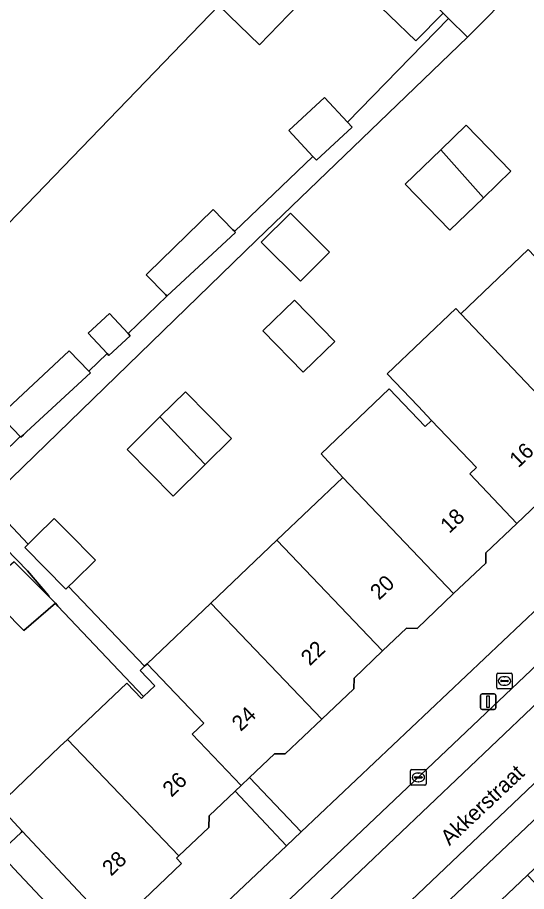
# Model space of a CAD drawing. Extents: x 160349 to 161355, y 381727 to 382854.
# Drawn here: x 161035.8 to 161068.7, y 382608.9 to 382665.5 of the extents above; entities that cross this region are included whole.
import ezdxf

# ---------------------------------------------------------------- set-up
doc = ezdxf.new("R2010")
doc.units = 0
for name, color, linetype in [('IMGEO_Brandkraan', 7, 'Continuous'), ('IMGEO_Erf', 7, 'Continuous'), ('IMGEO_Kolk', 7, 'Continuous'), ('IMGEO_Lichtmast', 7, 'Continuous'), ('IMGEO_Openbare_ruimte_label', 7, 'Continuous'), ('IMGEO_Pand', 7, 'Continuous'), ('IMGEO_Pand_nummerreeks', 7, 'Continuous'), ('IMGEO_Parkeervlak_open', 7, 'Continuous'), ('IMGEO_Rijbaan_lokaal_open', 7, 'Continuous'), ('IMGEO_Voetpad_open', 7, 'Continuous')]:
    doc.layers.add(name, color=color, linetype=linetype)

msp = doc.modelspace()

# ---------------------------------------------------------------- linework, layer by layer
at = {"layer": 'IMGEO_Brandkraan'}
for p, q in [((161066.792, 382622.115), (161066.792, 382622.967)), ((161066.867, 382623.041), (161067.719, 382623.041)), ((161067.28, 382622.821), (161067.305, 382622.821)), ((161067.793, 382622.967), (161067.793, 382622.115)), ((161067.051, 382622.535), (161067.051, 382622.547)), ((161067.489, 382622.498), (161067.091, 382622.498)), ((161067.094, 382622.584), (161067.492, 382622.584)), ((161067.303, 382622.261), (161067.278, 382622.261)), ((161067.535, 382622.547), (161067.535, 382622.535)), ((161067.719, 382622.041), (161066.867, 382622.041))]:
    msp.add_line(p, q, dxfattribs=at)
for points in [[(161066.792, 382622.115), (161066.792, 382622.967)], [(161066.867, 382623.041), (161067.719, 382623.041)], [(161067.793, 382622.967), (161067.793, 382622.115)], [(161067.719, 382622.041), (161066.867, 382622.041)]]:
    msp.add_lwpolyline(points, dxfattribs=at)
for centre, radius, start, end in [((161066.869, 382622.965), 0.0765, 91.552, 178.448), ((161066.869, 382622.965), 0.0765, 91.552, 178.448), ((161067.717, 382622.965), 0.0765, 1.552, 88.448), ((161067.717, 382622.965), 0.0765, 1.552, 88.448), ((161066.869, 382622.117), 0.0765, 181.552, 268.448), ((161066.869, 382622.117), 0.0765, 181.552, 268.448), ((161067.091, 382622.544), 0.0403, 85.8775, 175.7526), ((161067.088, 382622.534), 0.0366, 178.938, 274.7102), ((161067.492, 382622.541), 0.043, 264.8664, 352.4533), ((161067.496, 382622.546), 0.0386, 1.7309, 96.639), ((161067.717, 382622.117), 0.0765, 271.552, 358.448), ((161067.717, 382622.117), 0.0765, 271.552, 358.448)]:
    msp.add_arc(centre, radius, start, end, dxfattribs=at)
for centre, major_axis, ratio, start_param, end_param in [((161067.279, 382622.541), (-0.387, 0.002), 0.722429, 4.712389, 7.853982), ((161067.304, 382622.541), (-0.39, 0.002), 0.717154, 1.570796, 4.712389)]:
    msp.add_ellipse(centre, major_axis=major_axis, ratio=ratio, start_param=start_param, end_param=end_param, dxfattribs=at)
at = {"layer": 'IMGEO_Erf'}
for points in [[(161034.819, 382639.876), (161039.135, 382643.89), (161040.402, 382642.592), (161041.584, 382643.725), (161040.367, 382645.036), (161041.743, 382646.315), (161042.942, 382645.026), (161045.461, 382647.435), (161045.367, 382647.531), (161044.11, 382648.819), (161044.218, 382648.925), (161048.442, 382653.046), (161049.729, 382651.727), (161049.801, 382651.653), (161049.829, 382651.624), (161054.893, 382656.476), (161053.338, 382658.148), (161055.645, 382660.292), (161057.129, 382658.696), (161063.673, 382665.393), (161063.319, 382665.739), (161061.566, 382663.957), (161056.453, 382668.892), (161051.44, 382663.7), (161048.816, 382666.234), (161017.432, 382633.724)], [(161068.178, 382667.501), (161064.897, 382664.197), (161051.253, 382651.058), (161033.846, 382634.178), (161036.492, 382631.398), (161037.001, 382631.9), (161038.172, 382633.057), (161039.009, 382632.21), (161040.833, 382630.364), (161039.432, 382628.981), (161039.102, 382628.655), (161044.009, 382623.5), (161044.177, 382623.66), (161048.307, 382627.584), (161052.576, 382631.642), (161056.845, 382635.699), (161055.44, 382637.245), (161059.829, 382641.431), (161062.153, 382638.994), (161062.581, 382639.401), (161061.711, 382640.316), (161059.713, 382642.418), (161064.142, 382646.627), (161064.467, 382646.286), (161068.823, 382650.446)], [(161070.333, 382634.862), (161068.098, 382632.738), (161066.096, 382630.836), (161066.079, 382630.162), (161064.005, 382628.191), (161061.635, 382625.939), (161060.953, 382625.956), (161059.403, 382624.483), (161057.562, 382622.734), (161057.544, 382622.043), (161055.47, 382620.072), (161053.103, 382617.822), (161052.42, 382617.84), (161050.806, 382616.306), (161054.151, 382612.787), (161086.165, 382643.062)], [(161031.105, 382633.595), (161035.973, 382638.348), (161034.642, 382639.712)], [(161035.584, 382630.259), (161037.839, 382627.975), (161037.869, 382628.003), (161037.806, 382628.077), (161036.441, 382629.672), (161032.913, 382633.287)], [(161034.535, 382614.494), (161038.542, 382618.301), (161039.028, 382618.763), (161042.857, 382622.402), (161043.805, 382621.404), (161043.95, 382621.542), (161038.405, 382627.377), (161038.243, 382627.566), (161036.194, 382625.814), (161033.537, 382628.506)], [(161041.998, 382606.539), (161036.104, 382612.822), (161036.025, 382612.748), (161034.616, 382611.426), (161035.56, 382610.42), (161038.981, 382606.773)]]:
    msp.add_lwpolyline(points, dxfattribs=at)
for points in [[(161065.927, 382653.801), (161063.753, 382651.704), (161060.873, 382654.689), (161063.17, 382656.905), (161064.821, 382658.498), (161067.701, 382655.512)], [(161051.563, 382650.924), (161053.45, 382652.81), (161055.976, 382650.284), (161054.089, 382648.398)], [(161056.322, 382644.504), (161054.278, 382642.507), (161051.66, 382645.186), (161053.704, 382647.183)], [(161049.633, 382638.234), (161047.924, 382636.545), (161045.86, 382634.506), (161042.881, 382637.522), (161045.006, 382639.622), (161046.654, 382641.25)], [(161053.198, 382611.886), (161049.865, 382615.411), (161048.184, 382613.814), (161048.165, 382613.071), (161046.219, 382611.222), (161046.073, 382611.083), (161046.408, 382610.73), (161041.998, 382606.539), (161044.677, 382603.828)]]:
    msp.add_lwpolyline(points, close=True, dxfattribs=at)
at = {"layer": 'IMGEO_Kolk'}
for p, q in [((161061.221, 382615.881), (161061.221, 382616.733)), ((161061.296, 382616.807), (161062.148, 382616.807)), ((161061.709, 382616.587), (161061.734, 382616.587)), ((161062.222, 382616.733), (161062.222, 382615.881)), ((161061.48, 382616.301), (161061.48, 382616.313)), ((161061.918, 382616.264), (161061.52, 382616.264)), ((161061.523, 382616.35), (161061.921, 382616.35)), ((161061.732, 382616.027), (161061.707, 382616.027)), ((161061.964, 382616.313), (161061.964, 382616.301)), ((161062.148, 382615.807), (161061.296, 382615.807))]:
    msp.add_line(p, q, dxfattribs=at)
for points in [[(161061.221, 382615.881), (161061.221, 382616.733)], [(161061.296, 382616.807), (161062.148, 382616.807)], [(161062.222, 382616.733), (161062.222, 382615.881)], [(161062.148, 382615.807), (161061.296, 382615.807)]]:
    msp.add_lwpolyline(points, dxfattribs=at)
for centre, radius, start, end in [((161061.298, 382616.731), 0.0765, 91.552, 178.448), ((161061.298, 382616.731), 0.0765, 91.552, 178.448), ((161062.146, 382616.731), 0.0765, 1.552, 88.448), ((161062.146, 382616.731), 0.0765, 1.552, 88.448), ((161061.298, 382615.883), 0.0765, 181.552, 268.448), ((161061.298, 382615.883), 0.0765, 181.552, 268.448), ((161061.52, 382616.31), 0.0403, 85.8775, 175.7526), ((161061.517, 382616.3), 0.0366, 178.938, 274.7102), ((161061.921, 382616.307), 0.043, 264.8664, 352.4533), ((161061.925, 382616.312), 0.0386, 1.7309, 96.639), ((161062.146, 382615.883), 0.0765, 271.552, 358.448), ((161062.146, 382615.883), 0.0765, 271.552, 358.448)]:
    msp.add_arc(centre, radius, start, end, dxfattribs=at)
for centre, major_axis, ratio, start_param, end_param in [((161061.708, 382616.307), (-0.387, 0.002), 0.722429, 4.712389, 7.853982), ((161061.733, 382616.307), (-0.39, 0.002), 0.717154, 1.570796, 4.712389)]:
    msp.add_ellipse(centre, major_axis=major_axis, ratio=ratio, start_param=start_param, end_param=end_param, dxfattribs=at)
at = {"layer": 'IMGEO_Lichtmast'}
for p, q in [((161065.741, 382620.801), (161065.741, 382621.601)), ((161065.741, 382621.601), (161065.741, 382620.801)), ((161065.841, 382621.701), (161066.631, 382621.701)), ((161066.631, 382621.701), (161065.841, 382621.701)), ((161066.731, 382621.601), (161066.731, 382620.801)), ((161066.731, 382620.801), (161066.731, 382621.601)), ((161066.631, 382620.701), (161065.841, 382620.701)), ((161065.841, 382620.701), (161066.631, 382620.701))]:
    msp.add_line(p, q, dxfattribs=at)
msp.add_lwpolyline([(161066.161, 382621.576), (161066.311, 382621.576), (161066.311, 382620.826), (161066.161, 382620.826), (161066.161, 382621.576)], dxfattribs=at)
for centre, start, end in [((161065.841, 382621.601), 90, 180), ((161065.841, 382621.601), 90, 180), ((161066.631, 382621.601), 0, 90), ((161066.631, 382621.601), 360, 90), ((161065.841, 382620.801), 180, 270), ((161065.841, 382620.801), 180, 270), ((161066.631, 382620.801), 270, 0), ((161066.631, 382620.801), 270, 0)]:
    msp.add_arc(centre, 0.1, start, end, dxfattribs=at)
at = {"layer": 'IMGEO_Pand'}
for points in [[(161056.903, 382671.952), (161056.047, 382671.082), (161050.902, 382676.051), (161051.757, 382676.918), (161047.13, 382681.401), (161046.284, 382680.518), (161042.71, 382676.811), (161043.221, 382676.358), (161007.215, 382639.023), (161006.679, 382639.475), (161002.466, 382635.11), (161002.243, 382634.885), (161018.441, 382619.257), (161020.163, 382621.04), (161015.036, 382625.99), (161020.056, 382631.191), (161017.432, 382633.724), (161048.816, 382666.234), (161051.44, 382663.7), (161056.453, 382668.892), (161061.566, 382663.957), (161063.319, 382665.739)], [(161057.433, 382658.369), (161057.129, 382658.696), (161055.645, 382660.292), (161053.338, 382658.148), (161054.893, 382656.476), (161055.127, 382656.225)], [(161063.17, 382656.905), (161065.927, 382653.801), (161067.701, 382655.512), (161064.821, 382658.498)], [(161063.17, 382656.905), (161060.873, 382654.689), (161063.753, 382651.704), (161065.927, 382653.801)], [(161049.829, 382651.624), (161049.801, 382651.653), (161049.729, 382651.727), (161048.442, 382653.046), (161044.218, 382648.925), (161044.11, 382648.819), (161045.367, 382647.531), (161045.461, 382647.435), (161049.895, 382651.557)], [(161051.563, 382650.924), (161054.089, 382648.398), (161055.976, 382650.284), (161053.45, 382652.81)], [(161070.509, 382648.677), (161068.823, 382650.446), (161064.467, 382646.286), (161073.268, 382637.049), (161075.292, 382638.972), (161075.544, 382639.827), (161077.33, 382641.524)], [(161056.322, 382644.504), (161053.704, 382647.183), (161051.66, 382645.186), (161054.278, 382642.507)], [(161062.581, 382639.401), (161065.479, 382636.353), (161065.046, 382635.939), (161068.098, 382632.738), (161070.333, 382634.862), (161070.95, 382634.846), (161073.268, 382637.049), (161064.467, 382646.286), (161064.142, 382646.627), (161059.713, 382642.418), (161061.711, 382640.316)], [(161042.942, 382645.026), (161041.743, 382646.315), (161040.367, 382645.036), (161041.584, 382643.725), (161041.705, 382643.595), (161043.082, 382644.875)], [(161040.402, 382642.592), (161039.135, 382643.89), (161034.819, 382639.876), (161034.642, 382639.712), (161035.973, 382638.348), (161036.014, 382638.306), (161036.191, 382638.47), (161036.386, 382638.651), (161040.508, 382642.483)], [(161062.153, 382638.994), (161059.829, 382641.431), (161055.44, 382637.245), (161056.845, 382635.699), (161064.005, 382628.191), (161066.079, 382630.162), (161066.096, 382630.836), (161068.098, 382632.738), (161065.046, 382635.939), (161065.479, 382636.353), (161062.581, 382639.401)], [(161045.006, 382639.622), (161047.924, 382636.545), (161049.633, 382638.234), (161046.654, 382641.25)], [(161045.006, 382639.622), (161042.881, 382637.522), (161045.86, 382634.506), (161047.924, 382636.545)], [(161064.005, 382628.191), (161056.845, 382635.699), (161052.576, 382631.642), (161059.403, 382624.483), (161060.953, 382625.956), (161061.635, 382625.939)], [(161039.009, 382632.21), (161038.172, 382633.057), (161037.001, 382631.9), (161036.492, 382631.398), (161036.26, 382631.168), (161038.92, 382628.475), (161039.102, 382628.655), (161039.432, 382628.981), (161040.833, 382630.364)], [(161048.307, 382627.584), (161055.47, 382620.072), (161057.544, 382622.043), (161057.562, 382622.734), (161059.403, 382624.483), (161052.576, 382631.642)], [(161037.839, 382627.975), (161035.584, 382630.259), (161033.537, 382628.506), (161036.194, 382625.814), (161038.243, 382627.566)], [(161048.307, 382627.584), (161044.177, 382623.66), (161047.848, 382619.811), (161047.098, 382619.096), (161050.257, 382615.784), (161050.806, 382616.306), (161052.42, 382617.84), (161053.103, 382617.822), (161055.47, 382620.072)], [(161047.098, 382619.096), (161047.848, 382619.811), (161044.177, 382623.66), (161044.009, 382623.5), (161043.721, 382623.226), (161044.671, 382622.227), (161043.95, 382621.542), (161043.805, 382621.404), (161042.857, 382622.402), (161039.028, 382618.763), (161046.219, 382611.222), (161048.165, 382613.071), (161048.184, 382613.814), (161049.865, 382615.411), (161050.257, 382615.784)], [(161039.028, 382618.763), (161038.542, 382618.301), (161034.535, 382614.494), (161036.104, 382612.822), (161041.998, 382606.539), (161046.408, 382610.73), (161046.073, 382611.083), (161046.219, 382611.222)], [(161075.546, 382602.864), (161068.788, 382609.987), (161064.535, 382605.95), (161074.763, 382595.17), (161076.787, 382597.088), (161076.02, 382597.897), (161078.25, 382600.013), (161076.841, 382601.499)]]:
    msp.add_lwpolyline(points, close=True, dxfattribs=at)
for points in [[(161034.616, 382611.426), (161036.025, 382612.748), (161036.104, 382612.822), (161034.535, 382614.494)], [(161038.981, 382606.773), (161035.56, 382610.42)]]:
    msp.add_lwpolyline(points, dxfattribs=at)
at = {"layer": 'IMGEO_Parkeervlak_open'}
msp.add_lwpolyline([(161046.844, 382599.665), (161091.273, 382641.927), (161090.066, 382643.197), (161046.303, 382601.682), (161046.877, 382601.025)], dxfattribs=at)
msp.add_lwpolyline([(161094.997, 382638.011), (161093.787, 382639.284), (161040.575, 382588.681), (161041.696, 382587.484), (161080.171, 382623.942)], close=True, dxfattribs=at)
at = {"layer": 'IMGEO_Rijbaan_lokaal_open'}
msp.add_lwpolyline([(161091.273, 382641.927), (161046.844, 382599.665), (161039.337, 382592.541), (161038.069, 382591.357), (161040.575, 382588.681), (161093.787, 382639.284)], close=True, dxfattribs=at)
at = {"layer": 'IMGEO_Voetpad_open'}
for points in [[(161121.797, 382668.264), (161119.081, 382671.473), (161105.295, 382660.762), (161103.436, 382659.6), (161089.932, 382646.669), (161089.085, 382645.859), (161086.165, 382643.062), (161054.151, 382612.787), (161053.198, 382611.886), (161044.677, 382603.828), (161022.393, 382582.754), (161016.471, 382577.154), (161013.466, 382572.142), (161013.42, 382572.043), (161011.571, 382568.394), (161011.447, 382568.444), (161007.353, 382560.48), (161007.465, 382560.409), (161006.583, 382558.627), (161005.617, 382556.784), (161004.643, 382554.826), (161004.903, 382554.62), (161005.665, 382553.906)], [(161063.319, 382665.739), (161063.673, 382665.393), (161064.897, 382664.197), (161068.178, 382667.501)], [(161064.535, 382605.95), (161068.788, 382609.987), (161073.048, 382614.029), (161077.404, 382618.162), (161081.652, 382622.191), (161086.708, 382626.988), (161090.987, 382631.048), (161095.298, 382635.139), (161099.58, 382639.201), (161103.815, 382643.22), (161108.912, 382648.055), (161110.629, 382649.685), (161114.926, 382653.031), (161119.601, 382656.671), (161124.278, 382660.313), (161129.091, 382664.06), (161127.359, 382666.309)], [(161032.913, 382633.287), (161036.441, 382629.672), (161037.806, 382628.077), (161037.869, 382628.003), (161037.839, 382627.975), (161038.243, 382627.566), (161038.405, 382627.377), (161043.95, 382621.542), (161044.671, 382622.227), (161043.721, 382623.226), (161044.009, 382623.5), (161039.102, 382628.655), (161038.92, 382628.475), (161036.26, 382631.168), (161036.492, 382631.398), (161033.846, 382634.178), (161051.253, 382651.058), (161064.897, 382664.197), (161063.673, 382665.393), (161057.129, 382658.696), (161057.433, 382658.369), (161055.127, 382656.225), (161054.893, 382656.476), (161049.829, 382651.624), (161049.895, 382651.557), (161045.461, 382647.435), (161042.942, 382645.026), (161043.082, 382644.875), (161041.705, 382643.595), (161041.584, 382643.725), (161040.402, 382642.592), (161040.508, 382642.483), (161036.386, 382638.651), (161036.191, 382638.47), (161036.014, 382638.306), (161035.973, 382638.348), (161031.105, 382633.595)], [(161046.877, 382601.025), (161046.303, 382601.682), (161090.066, 382643.197), (161092.119, 382645.144), (161104.365, 382656.761), (161110.826, 382661.766), (161113.866, 382664.162)], [(161120.251, 382660.053), (161117.317, 382657.723), (161109.935, 382652.017), (161109.17, 382651.382), (161108.422, 382650.751), (161097.05, 382639.96), (161094.997, 382638.011), (161080.171, 382623.942), (161041.696, 382587.484), (161039.664, 382585.558), (161031.315, 382577.647), (161031.657, 382577.283), (161028.896, 382574.683), (161028.554, 382575.047), (161024.75, 382571.456)]]:
    msp.add_lwpolyline(points, dxfattribs=at)
msp.add_lwpolyline([(161050.806, 382616.306), (161050.257, 382615.784), (161049.865, 382615.411), (161053.198, 382611.886), (161054.151, 382612.787)], close=True, dxfattribs=at)

# ---------------------------------------------------------------- texts
at = {"layer": 'IMGEO_Openbare_ruimte_label'}
msp.add_text('Akkerstraat', height=1, rotation=43.2986, dxfattribs=at).set_placement((161063.735, 382611.847))
at = {"layer": 'IMGEO_Pand_nummerreeks'}
for s, rotation, p in [('16', 43.5204, (161068.192, 382636.288)), ('18', 43.5204, (161063.721, 382632.042)), ('20', 43.5204, (161059.182, 382627.732)), ('22', 43.5204, (161054.703, 382623.479)), ('24', 43.5219, (161050.232, 382619.233)), ('26', 43.5219, (161045.758, 382614.985)), ('28', 43.5391, (161041.851, 382609.877))]:
    msp.add_text(s, height=1, rotation=rotation, dxfattribs=at).set_placement(p)

doc.saveas('drawing.dxf')
